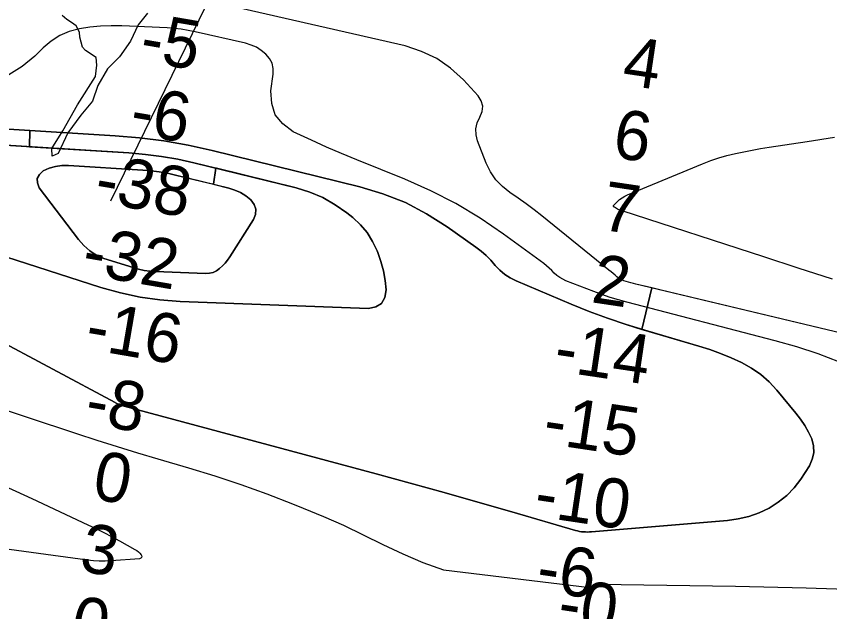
# Model space of a CAD drawing. Extents: x 3161615 to 3199515, y 867541 to 892976.
# Drawn here: x 3192234 to 3193343, y 879582 to 880394 of the extents above; entities that cross this region are included whole.
import ezdxf

# ---------------------------------------------------------------- set-up
doc = ezdxf.new("R2010")
doc.units = 0
for name, color, linetype in [('V-LEVE-TOET', 7, 'Continuous'), ('V-RIVR-EDGE', 7, 'Continuous'), ('V-RIVR-RANG', 7, 'Continuous'), ('V-RRAP-DIKE', 7, 'Continuous'), ('V-TOPO-DPTH', 7, 'Continuous'), ('V-TOPO-MINR', 7, 'Continuous')]:
    doc.layers.add(name, color=color, linetype=linetype)

msp = doc.modelspace()

# ---------------------------------------------------------------- linework, layer by layer
at = {"layer": 'V-LEVE-TOET'}
msp.add_lwpolyline([(3192362.5, 880142.4), (3192687.2, 880808.2), (3192775.8, 880978.4), (3192579, 881068.9), (3192775.8, 880978.4), (3193225.2, 880770.9)], dxfattribs=at)
at = {"layer": 'V-RIVR-EDGE'}
msp.add_lwpolyline([(3192412.6, 880398.4), (3192400, 880382.4), (3192389.5, 880360.2), (3192374.6, 880339), (3192358.1, 880322.5), (3192345, 880299.5), (3192337.5, 880278.2), (3192321.8, 880259.1), (3192304, 880235.3), (3192290.9, 880207), (3192282.6, 880203.2), (3192282.2, 880213.6), (3192297.4, 880237.9), (3192317.1, 880273.1), (3192341.5, 880312.1), (3192343.7, 880327.3), (3192342.5, 880337.8), (3192328.1, 880347.4), (3192323.8, 880352.1), (3192320.4, 880365.6), (3192320, 880372.6), (3192315.2, 880380.9), (3192309.1, 880385.7), (3192302.6, 880389.6), (3192296.1, 880395.3)], dxfattribs=at)
at = {"layer": 'V-RRAP-DIKE'}
msp.add_lwpolyline([(3192362.5, 880142.4), (3192687.2, 880808.2), (3192775.8, 880978.4), (3192579, 881068.9), (3192775.8, 880978.4), (3193225.2, 880770.9)], dxfattribs=at)
at = {"layer": 'V-TOPO-DPTH'}
for points in [[(3193100.3, 880023.7), (3193078.4, 880028.9), (3193075.1, 880029.7), (3193071.8, 880030.5), (3193068.5, 880031.3), (3193065.2, 880032.1), (3193062, 880033.1), (3193058.9, 880034.4), (3193056.1, 880036.1), (3193053.4, 880038.1), (3193053, 880038.4), (3193050.2, 880040.8), (3193047.4, 880043.2), (3193044.6, 880045.5), (3193041.7, 880047.8), (3192950.3, 880121.7), (3192939.6, 880130), (3192928.9, 880138.1), (3192917.9, 880145.9), (3192906.7, 880153.6), (3192896.5, 880161.8), (3192887.4, 880171.1), (3192880.3, 880181.9), (3192874.4, 880193.7), (3192862.5, 880224.2), (3192860.6, 880232.6), (3192860.3, 880240.8), (3192862.3, 880248.9), (3192865.9, 880256.7), (3192868.7, 880264.3), (3192869.6, 880271.6), (3192867.5, 880278.7), (3192863.4, 880285.7), (3192843.3, 880307.5), (3192825.9, 880323.3), (3192807.1, 880336.6), (3192786.2, 880346.3), (3192763.9, 880353.6), (3192528.4, 880407.6)], [(3193369.9, 879959), (3193078.4, 880028.9), (3193075.1, 880029.7), (3193071.8, 880030.5), (3193068.5, 880031.3), (3193065.2, 880032.1), (3193062, 880033.1), (3193058.9, 880034.4), (3193056.1, 880036.1), (3193053.4, 880038.1), (3193053, 880038.4), (3193050.2, 880040.8), (3193047.4, 880043.2), (3193044.6, 880045.5), (3193041.7, 880047.8), (3192950.3, 880121.7), (3192939.6, 880130), (3192928.9, 880138.1), (3192917.9, 880145.9), (3192906.7, 880153.6), (3192896.5, 880161.8), (3192887.4, 880171.1), (3192880.3, 880181.9), (3192874.4, 880193.7), (3192862.5, 880224.2), (3192860.6, 880232.6), (3192860.3, 880240.8), (3192862.3, 880248.9), (3192865.9, 880256.7), (3192868.7, 880264.3), (3192869.6, 880271.6), (3192867.5, 880278.7), (3192863.4, 880285.7), (3192843.3, 880307.5), (3192825.9, 880323.3), (3192807.1, 880336.6), (3192786.2, 880346.3), (3192763.9, 880353.6), (3192528.4, 880407.6)], [(3192076.8, 880249), (3192368.5, 880231.1), (3192401.9, 880228.1), (3192435.1, 880224), (3192468.1, 880218.1), (3192500.8, 880211), (3192702.2, 880161.6), (3192733.7, 880151.9), (3192764.2, 880140), (3192793.1, 880124.7), (3192821.1, 880107.1), (3192860.4, 880079.2), (3192867.6, 880073.6), (3192874.4, 880067.6), (3192880.8, 880061.2), (3192886.8, 880054.3), (3192893, 880047.8), (3192899.7, 880041.9), (3192907.2, 880037.1), (3192915.2, 880033), (3192990.3, 880001.4), (3193015, 879991.4), (3193040, 879982.1), (3193065.2, 879973.6), (3193086.4, 879967), (3193100.3, 880023.7)], [(3192250, 880238.4), (3192076.8, 880249)], [(3192189.2, 880219.9), (3192247.8, 880216.3), (3192251.6, 880216.1), (3192252.4, 880238.2), (3192250, 880238.4)], [(3192252.4, 880238.2), (3192251.6, 880216.1), (3192387.3, 880207.7), (3192409.7, 880205.7), (3192431.9, 880203), (3192453.9, 880199), (3192475.8, 880194.3), (3192615.4, 880160), (3192634, 880154.1), (3192651.8, 880146.8), (3192668.5, 880137.1), (3192684.5, 880126), (3192692.6, 880119.4), (3192703, 880109.7), (3192712.1, 880099), (3192719.5, 880087.1), (3192725.6, 880074.3), (3192726.5, 880072.1), (3192730.7, 880059.6), (3192734.2, 880046.9)], [(3193012.5, 879690.5), (3193015.3, 879690.6), (3193018.1, 879690.7), (3193203.2, 879706.3), (3193218.1, 879708.5), (3193232.5, 879711.8), (3193246.5, 879716.9), (3193260.2, 879723.1), (3193272.7, 879731.1), (3193284.3, 879740.2), (3193294.4, 879751), (3193303.4, 879762.8), (3193315.1, 879780.9), (3193319, 879789.8), (3193321.2, 879798.8), (3193320.6, 879808.1), (3193318.2, 879817.6), (3193313.7, 879826.9), (3193308.7, 879836), (3193302.9, 879844.5), (3193296.6, 879852.8), (3193270.9, 879884), (3193260.3, 879895.3), (3193248.8, 879905.5), (3193236.2, 879914.1), (3193222.7, 879921.7), (3193208.4, 879928.2), (3193194, 879934.1), (3193179.3, 879939.4), (3193164.4, 879944.1), (3193090.7, 879965.7), (3193065.2, 879973.6), (3193040, 879982.1), (3193015, 879991.4), (3192990.3, 880001.4), (3192915.2, 880033), (3192907.2, 880037.1), (3192899.7, 880041.9), (3192893, 880047.8), (3192886.8, 880054.3), (3192880.8, 880061.2), (3192874.4, 880067.6), (3192867.6, 880073.6), (3192860.4, 880079.2), (3192821.1, 880107.1), (3192793.1, 880124.7), (3192764.2, 880140), (3192733.7, 880151.9), (3192702.2, 880161.6), (3192500.8, 880211), (3192468.1, 880218.1), (3192435.1, 880224), (3192401.9, 880228.1), (3192368.5, 880231.1), (3192252.4, 880238.2)], [(3192505.8, 880186.9), (3192475.8, 880194.3), (3192453.9, 880199), (3192431.9, 880203), (3192409.7, 880205.7), (3192387.3, 880207.7), (3192189.2, 880219.9)], [(3192518.5, 880057.4), (3192514.8, 880053.5), (3192510.9, 880049.9), (3192506.6, 880047), (3192502, 880044.8), (3192497, 880043.6), (3192491.8, 880043.2), (3192423.3, 880045.8), (3192415.6, 880046.4), (3192408, 880047.5), (3192400.5, 880049.1), (3192393.1, 880051.2), (3192353.3, 880063.9), (3192348.2, 880065.9), (3192343.3, 880068.2), (3192338.5, 880071), (3192334, 880074.1), (3192329.8, 880077.6), (3192325.8, 880081.3), (3192322.1, 880085.4), (3192318.6, 880089.6), (3192265.1, 880160.3), (3192262.7, 880166.9), (3192262.4, 880173), (3192265.3, 880178.4), (3192270.3, 880183.3), (3192278.6, 880186.7), (3192287, 880189.3), (3192295.8, 880190.4), (3192304.8, 880190.6), (3192406.2, 880184.4), (3192417.5, 880183.4), (3192428.7, 880182), (3192439.8, 880180), (3192450.8, 880177.6), (3192502.5, 880164.9), (3192505.8, 880186.9)], [(3192518.5, 880057.4), (3192521.8, 880061.6), (3192524.9, 880066), (3192557.3, 880116.7), (3192559.8, 880123.9), (3192560.4, 880130.8), (3192558.1, 880137.3), (3192553.7, 880143.6), (3192546.9, 880149), (3192539.6, 880153.6), (3192531.7, 880157.1), (3192523.4, 880159.8), (3192450.8, 880177.6), (3192439.8, 880180), (3192428.7, 880182), (3192417.5, 880183.4), (3192406.2, 880184.4), (3192304.8, 880190.6), (3192295.8, 880190.4), (3192287, 880189.3), (3192278.6, 880186.7), (3192270.3, 880183.3), (3192265.3, 880178.4), (3192262.4, 880173), (3192262.7, 880166.9), (3192265.1, 880160.3), (3192318.6, 880089.6), (3192322.1, 880085.4), (3192325.8, 880081.3), (3192329.8, 880077.6), (3192334, 880074.1), (3192338.5, 880071), (3192343.3, 880068.2), (3192348.2, 880065.9), (3192353.3, 880063.9), (3192393.1, 880051.2), (3192400.5, 880049.1), (3192408, 880047.5), (3192415.6, 880046.4), (3192423.3, 880045.8), (3192491.8, 880043.2), (3192497, 880043.6), (3192502, 880044.8), (3192506.6, 880047), (3192510.9, 880049.9), (3192514.8, 880053.5), (3192518.5, 880057.4)], [(3192506.8, 880186.7), (3192505.8, 880186.9), (3192502.5, 880164.9), (3192503.9, 880164.6), (3192523.4, 880159.8), (3192531.7, 880157.1), (3192539.6, 880153.6), (3192546.9, 880149), (3192553.7, 880143.6), (3192558.1, 880137.3), (3192560.4, 880130.8), (3192559.8, 880123.9), (3192557.3, 880116.7), (3192524.9, 880066), (3192521.8, 880061.6), (3192518.5, 880057.4)], [(3192734.2, 880046.9), (3192730.7, 880059.6), (3192726.5, 880072.1), (3192725.6, 880074.3), (3192719.5, 880087.1), (3192712.1, 880099), (3192703, 880109.7), (3192692.6, 880119.4), (3192684.5, 880126), (3192668.5, 880137.1), (3192651.8, 880146.8), (3192634, 880154.1), (3192615.4, 880160), (3192506.8, 880186.7)], [(3192734.2, 880046.9), (3192736.6, 880033.9), (3192738.2, 880020.8), (3192736.1, 880010.6), (3192731.7, 880002.5), (3192723.9, 879997.8), (3192713.8, 879995.3), (3192457, 880005), (3192429.6, 880007.1), (3192402.4, 880010.8), (3192375.7, 880016.7), (3192349.1, 880024), (3192204.8, 880070.4)], [(3192204.8, 880070.4), (3192349.1, 880024), (3192375.7, 880016.7), (3192402.4, 880010.8), (3192429.6, 880007.1), (3192457, 880005), (3192713.8, 879995.3), (3192723.9, 879997.8), (3192731.7, 880002.5), (3192736.1, 880010.6), (3192738.2, 880020.8), (3192736.6, 880033.9), (3192734.2, 880046.9)], [(3193112.9, 880020.6), (3193100.3, 880023.7), (3193086.4, 879967), (3193096.2, 879964), (3193164.4, 879944.1), (3193179.3, 879939.4), (3193194, 879934.1), (3193208.4, 879928.2), (3193222.7, 879921.7), (3193236.2, 879914.1), (3193248.8, 879905.5), (3193260.3, 879895.3), (3193270.9, 879884), (3193296.6, 879852.8), (3193302.9, 879844.5), (3193308.7, 879836), (3193313.7, 879826.9), (3193318.2, 879817.6), (3193320.6, 879808.1), (3193321.2, 879798.8), (3193319, 879789.8), (3193315.1, 879780.9), (3193303.4, 879762.8), (3193294.4, 879751), (3193284.3, 879740.2), (3193272.7, 879731.1), (3193260.2, 879723.1), (3193246.5, 879716.9), (3193232.5, 879711.8), (3193218.1, 879708.5), (3193203.2, 879706.3), (3193018.1, 879690.7), (3193015.3, 879690.6), (3193012.5, 879690.5)], [(3193369.9, 879959), (3193112.9, 880020.6)], [(3193012.5, 879690.5), (3193009.7, 879690.6), (3193007, 879690.7), (3193004.2, 879691), (3193001.4, 879691.4), (3192998.7, 879692), (3192996, 879692.7), (3192909.3, 879717.9), (3192863.2, 879731.2), (3192817.1, 879744.3), (3192770.9, 879757.1), (3192724.6, 879769.7), (3192381, 879862.3), (3192380.3, 879862.5), (3192379.6, 879862.7), (3192378.2, 879863.1), (3192374.5, 879864.3), (3192371.8, 879865.4), (3192369.2, 879866.7), (3192368.4, 879867.1), (3192198.1, 879958.3)], [(3192198.1, 879958.3), (3192368.4, 879867.1), (3192369.2, 879866.7), (3192371.8, 879865.4), (3192374.5, 879864.3), (3192378.2, 879863.1), (3192379.6, 879862.7), (3192380.3, 879862.5), (3192381, 879862.3), (3192724.6, 879769.7), (3192770.9, 879757.1), (3192817.1, 879744.3), (3192863.2, 879731.2), (3192909.3, 879717.9), (3192996, 879692.7), (3192998.7, 879692), (3193001.4, 879691.4), (3193004.2, 879691), (3193007, 879690.7), (3193009.7, 879690.6), (3193012.5, 879690.5)], [(3192205.7, 879758.6), (3192255, 879736.3), (3192331.2, 879700.5), (3192342.1, 879695.3), (3192352.9, 879689.9), (3192363.6, 879684.3), (3192374.3, 879678.6), (3192395.4, 879666.9), (3192397.9, 879665.3), (3192400.2, 879663.6), (3192402.3, 879661.5), (3192404.2, 879659.3), (3192404.7, 879657.5), (3192404.6, 879656), (3192403.5, 879654.9), (3192401.9, 879654.1), (3192363.3, 879651.3), (3192355.1, 879650.9), (3192346.9, 879650.9), (3192338.8, 879651.4), (3192330.6, 879652.3), (3192186.7, 879671.6)], [(3192205.7, 879758.6), (3192255, 879736.3), (3192331.2, 879700.5), (3192342.1, 879695.3), (3192352.9, 879689.9), (3192363.6, 879684.3), (3192374.3, 879678.6), (3192395.4, 879666.9), (3192397.9, 879665.3), (3192400.2, 879663.6), (3192402.3, 879661.5), (3192404.2, 879659.3), (3192404.7, 879657.5), (3192404.6, 879656), (3192403.5, 879654.9), (3192401.9, 879654.1), (3192363.3, 879651.3), (3192355.1, 879650.9), (3192346.9, 879650.9), (3192338.8, 879651.4), (3192330.6, 879652.3), (3192186.7, 879671.6)]]:
    msp.add_lwpolyline(points, dxfattribs=at)
at = {"layer": 'V-TOPO-MINR'}
for points in [[(3193369.9, 879959), (3193078.4, 880028.9), (3193075.1, 880029.7), (3193071.8, 880030.5), (3193068.5, 880031.3), (3193065.2, 880032.1), (3193062, 880033.1), (3193058.9, 880034.4), (3193056.1, 880036.1), (3193053.4, 880038.1), (3193053, 880038.4), (3193050.2, 880040.8), (3193047.4, 880043.2), (3193044.6, 880045.5), (3193041.7, 880047.8), (3192950.3, 880121.7), (3192939.6, 880130), (3192928.9, 880138.1), (3192917.9, 880145.9), (3192906.7, 880153.6), (3192896.5, 880161.8), (3192887.4, 880171.1), (3192880.3, 880181.9), (3192874.4, 880193.7), (3192862.5, 880224.2), (3192860.6, 880232.6), (3192860.3, 880240.8), (3192862.3, 880248.9), (3192865.9, 880256.7), (3192868.7, 880264.3), (3192869.6, 880271.6), (3192867.5, 880278.7), (3192863.4, 880285.7), (3192843.3, 880307.5), (3192825.9, 880323.3), (3192807.1, 880336.6), (3192786.2, 880346.3), (3192763.9, 880353.6), (3192528.4, 880407.6)], [(3193355.4, 879922.7), (3193326.9, 879933.6), (3193297.9, 879943), (3193268.5, 879951.5), (3193066.3, 880004), (3193054.9, 880007.2), (3193043.5, 880010.7), (3193032.3, 880014.5), (3193021.2, 880018.6), (3192983.1, 880033.3), (3192978.7, 880035.3), (3192974.6, 880037.7), (3192970.8, 880040.6), (3192967.3, 880043.9), (3192963.9, 880047.4), (3192960.4, 880050.7), (3192956.7, 880053.9), (3192952.8, 880056.9), (3192898.1, 880096.9), (3192866.1, 880118.5), (3192833.2, 880138.5), (3192798.8, 880156), (3192763.6, 880171.8), (3192698, 880198.4), (3192677.3, 880206.9), (3192656.7, 880215.8), (3192636.3, 880224.9), (3192616, 880234.3), (3192611.1, 880236.7), (3192597.2, 880247.2), (3192586.9, 880259.6), (3192582, 880275.1), (3192580.9, 880292.5), (3192584, 880315.3), (3192583.9, 880323), (3192582.4, 880330.2), (3192578.9, 880336.6), (3192574.1, 880342.6), (3192567.8, 880347.5), (3192561.1, 880351.8), (3192553.9, 880354.9), (3192546.2, 880357.3), (3192477.5, 880373), (3192468.1, 880374.9), (3192458.6, 880376.5), (3192449, 880377.5), (3192439.4, 880378.2), (3192377.8, 880380.9), (3192363.2, 880381.1), (3192348.6, 880380.6), (3192334.1, 880379.2), (3192319.7, 880377.1), (3192305.9, 880373.4), (3192293, 880368), (3192281.2, 880360.4), (3192270.3, 880351.2), (3192258.9, 880339.7), (3192241.8, 880325.7), (3192223.5, 880314.3)], [(3193012.5, 879690.5), (3193015.3, 879690.6), (3193018.1, 879690.7), (3193203.2, 879706.3), (3193218.1, 879708.5), (3193232.5, 879711.8), (3193246.5, 879716.9), (3193260.2, 879723.1), (3193272.7, 879731.1), (3193284.3, 879740.2), (3193294.4, 879751), (3193303.4, 879762.8), (3193315.1, 879780.9), (3193319, 879789.8), (3193321.2, 879798.8), (3193320.6, 879808.1), (3193318.2, 879817.6), (3193313.7, 879826.9), (3193308.7, 879836), (3193302.9, 879844.5), (3193296.6, 879852.8), (3193270.9, 879884), (3193260.3, 879895.3), (3193248.8, 879905.5), (3193236.2, 879914.1), (3193222.7, 879921.7), (3193208.4, 879928.2), (3193194, 879934.1), (3193179.3, 879939.4), (3193164.4, 879944.1), (3193090.7, 879965.7), (3193065.2, 879973.6), (3193040, 879982.1), (3193015, 879991.4), (3192990.3, 880001.4), (3192915.2, 880033), (3192907.2, 880037.1), (3192899.7, 880041.9), (3192893, 880047.8), (3192886.8, 880054.3), (3192880.8, 880061.2), (3192874.4, 880067.6), (3192867.6, 880073.6), (3192860.4, 880079.2), (3192821.1, 880107.1), (3192793.1, 880124.7), (3192764.2, 880140), (3192733.7, 880151.9), (3192702.2, 880161.6), (3192500.8, 880211), (3192468.1, 880218.1), (3192435.1, 880224), (3192401.9, 880228.1), (3192368.5, 880231.1), (3192076.8, 880249)], [(3193346.6, 880035.4), (3193299.8, 880050.6), (3193253, 880065.8), (3193059.8, 880128.6), (3193058.2, 880129.2), (3193056.6, 880129.8), (3193053.4, 880131.2), (3193049.2, 880133.5), (3193048.2, 880134.3), (3193047.9, 880134.7), (3193047.7, 880135.1), (3193047.8, 880135.6), (3193048.1, 880136), (3193053.1, 880141.2), (3193056.3, 880144.1), (3193059.6, 880146.6), (3193063.3, 880148.8), (3193067.1, 880150.7), (3193169.5, 880193), (3193180.5, 880197.2), (3193191.5, 880201), (3193202.7, 880204.2), (3193214.1, 880207), (3193225.6, 880209.4), (3193237.1, 880211.6), (3193248.6, 880213.6), (3193260.2, 880215.4), (3193312, 880223.1), (3193349.4, 880229.2)], [(3192734.2, 880046.9), (3192730.7, 880059.6), (3192726.5, 880072.1), (3192725.6, 880074.3), (3192719.5, 880087.1), (3192712.1, 880099), (3192703, 880109.7), (3192692.6, 880119.4), (3192684.5, 880126), (3192668.5, 880137.1), (3192651.8, 880146.8), (3192634, 880154.1), (3192615.4, 880160), (3192475.8, 880194.3), (3192453.9, 880199), (3192431.9, 880203), (3192409.7, 880205.7), (3192387.3, 880207.7), (3192189.2, 880219.9)], [(3192651.8, 880146.8), (3192634, 880154.1), (3192615.4, 880160), (3192475.8, 880194.3), (3192453.9, 880199), (3192431.9, 880203), (3192409.7, 880205.7), (3192387.3, 880207.7), (3192189.2, 880219.9)], [(3192518.5, 880057.4), (3192521.8, 880061.6), (3192524.9, 880066), (3192557.3, 880116.7), (3192559.8, 880123.9), (3192560.4, 880130.8), (3192558.1, 880137.3), (3192553.7, 880143.6), (3192546.9, 880149), (3192539.6, 880153.6), (3192531.7, 880157.1), (3192523.4, 880159.8), (3192450.8, 880177.6), (3192439.8, 880180), (3192428.7, 880182), (3192417.5, 880183.4), (3192406.2, 880184.4), (3192304.8, 880190.6), (3192295.8, 880190.4), (3192287, 880189.3), (3192278.6, 880186.7), (3192270.3, 880183.3), (3192265.3, 880178.4), (3192262.4, 880173), (3192262.7, 880166.9), (3192265.1, 880160.3), (3192318.6, 880089.6), (3192322.1, 880085.4), (3192325.8, 880081.3), (3192329.8, 880077.6), (3192334, 880074.1), (3192338.5, 880071), (3192343.3, 880068.2), (3192348.2, 880065.9), (3192353.3, 880063.9), (3192393.1, 880051.2), (3192400.5, 880049.1), (3192408, 880047.5), (3192415.6, 880046.4), (3192423.3, 880045.8), (3192491.8, 880043.2), (3192497, 880043.6), (3192502, 880044.8), (3192506.6, 880047), (3192510.9, 880049.9), (3192514.8, 880053.5), (3192518.5, 880057.4)], [(3192539.6, 880153.6), (3192531.7, 880157.1), (3192523.4, 880159.8), (3192450.8, 880177.6), (3192439.8, 880180), (3192428.7, 880182), (3192417.5, 880183.4), (3192406.2, 880184.4), (3192304.8, 880190.6), (3192295.8, 880190.4), (3192287, 880189.3), (3192278.6, 880186.7), (3192270.3, 880183.3), (3192265.3, 880178.4), (3192262.4, 880173), (3192262.7, 880166.9), (3192265.1, 880160.3), (3192318.6, 880089.6), (3192322.1, 880085.4), (3192325.8, 880081.3), (3192329.8, 880077.6), (3192334, 880074.1), (3192338.5, 880071), (3192343.3, 880068.2), (3192348.2, 880065.9), (3192353.3, 880063.9), (3192393.1, 880051.2), (3192400.5, 880049.1), (3192408, 880047.5), (3192415.6, 880046.4), (3192423.3, 880045.8), (3192491.8, 880043.2), (3192497, 880043.6), (3192502, 880044.8), (3192506.6, 880047), (3192510.9, 880049.9), (3192514.8, 880053.5), (3192518.5, 880057.4), (3192521.8, 880061.6), (3192524.9, 880066), (3192557.3, 880116.7), (3192559.8, 880123.9), (3192560.4, 880130.8), (3192558.1, 880137.3), (3192553.7, 880143.6), (3192546.9, 880149), (3192539.6, 880153.6)], [(3192204.8, 880070.4), (3192349.1, 880024), (3192375.7, 880016.7), (3192402.4, 880010.8), (3192429.6, 880007.1), (3192457, 880005), (3192713.8, 879995.3), (3192723.9, 879997.8), (3192731.7, 880002.5), (3192736.1, 880010.6), (3192738.2, 880020.8), (3192736.6, 880033.9), (3192734.2, 880046.9), (3192730.7, 880059.6), (3192726.5, 880072.1), (3192725.6, 880074.3), (3192719.5, 880087.1), (3192712.1, 880099), (3192703, 880109.7), (3192692.6, 880119.4), (3192684.5, 880126), (3192668.5, 880137.1), (3192651.8, 880146.8)], [(3192204.8, 880070.4), (3192349.1, 880024), (3192375.7, 880016.7), (3192402.4, 880010.8), (3192429.6, 880007.1), (3192457, 880005), (3192713.8, 879995.3), (3192723.9, 879997.8), (3192731.7, 880002.5), (3192736.1, 880010.6), (3192738.2, 880020.8), (3192736.6, 880033.9), (3192734.2, 880046.9)], [(3192198.1, 879958.3), (3192368.4, 879867.1), (3192369.2, 879866.7), (3192371.8, 879865.4), (3192374.5, 879864.3), (3192378.2, 879863.1), (3192379.6, 879862.7), (3192380.3, 879862.5), (3192381, 879862.3), (3192724.6, 879769.7), (3192770.9, 879757.1), (3192817.1, 879744.3), (3192863.2, 879731.2), (3192909.3, 879717.9), (3192996, 879692.7), (3192998.7, 879692), (3193001.4, 879691.4), (3193004.2, 879691), (3193007, 879690.7), (3193009.7, 879690.6), (3193012.5, 879690.5)], [(3192179.6, 879869.8), (3192315.8, 879824.8), (3192343.4, 879815.9), (3192371.1, 879807.1), (3192398.9, 879798.7), (3192426.8, 879790.4), (3192468.3, 879778.3), (3192504.3, 879767.2), (3192540, 879755.5), (3192575.4, 879742.6), (3192610.5, 879729.1), (3192624.8, 879723.3), (3192652.4, 879711.7), (3192679.8, 879699.7), (3192706.8, 879686.9), (3192733.6, 879673.7), (3192760.6, 879660.8), (3192788, 879649.1), (3192816, 879638.9), (3193015.5, 879615), (3193018.2, 879616.8), (3193021, 879618.2), (3193024.1, 879618.9), (3193027.2, 879619.2), (3193214.2, 879616.7), (3193310.9, 879614.5), (3193407.6, 879611.1)], [(3192205.7, 879758.6), (3192255, 879736.3), (3192331.2, 879700.5), (3192342.1, 879695.3), (3192352.9, 879689.9), (3192363.6, 879684.3), (3192374.3, 879678.6), (3192395.4, 879666.9), (3192397.9, 879665.3), (3192400.2, 879663.6), (3192402.3, 879661.5), (3192404.2, 879659.3), (3192404.7, 879657.5), (3192404.6, 879656), (3192403.5, 879654.9), (3192401.9, 879654.1), (3192363.3, 879651.3), (3192355.1, 879650.9), (3192346.9, 879650.9), (3192338.8, 879651.4), (3192330.6, 879652.3), (3192186.7, 879671.6)]]:
    msp.add_lwpolyline(points, dxfattribs=at)

# ---------------------------------------------------------------- texts
at = {"layer": 'V-RIVR-RANG'}
for s, rotation, p in [('-5', 350.2511, (3192399.9, 880333.8)), ('4', 351.5239, (3193058.2, 880301.2)), ('-6', 350.2511, (3192386.3, 880234.7)), ('6', 351.5239, (3193044.9, 880202.1)), ('-38', 350.2511, (3192338.3, 880141.5)), ('7', 351.5239, (3193029.2, 880103.3)), ('-32', 350.2511, (3192321.1, 880043)), ('2', 351.5239, (3193016.2, 880004.2)), ('-16', 350.2511, (3192325.6, 879940.8)), ('-14', 351.5239, (3192964.8, 879910.8)), ('-8', 350.2511, (3192325, 879839.5)), ('-15', 351.5239, (3192949.9, 879811.9)), ('0', 350.2511, (3192335.5, 879736.2)), ('-10', 351.5239, (3192937.7, 879712.6)), ('3', 350.2511, (3192318, 879637.8)), ('-6', 351.5239, (3192940.5, 879611.1)), ('-0', 351.5239, (3192969.6, 879562.9)), ('0', 350.2511, (3192305.2, 879538.5))]:
    msp.add_text(s, height=67, rotation=rotation, dxfattribs=at).set_placement(p)

doc.saveas('drawing.dxf')
